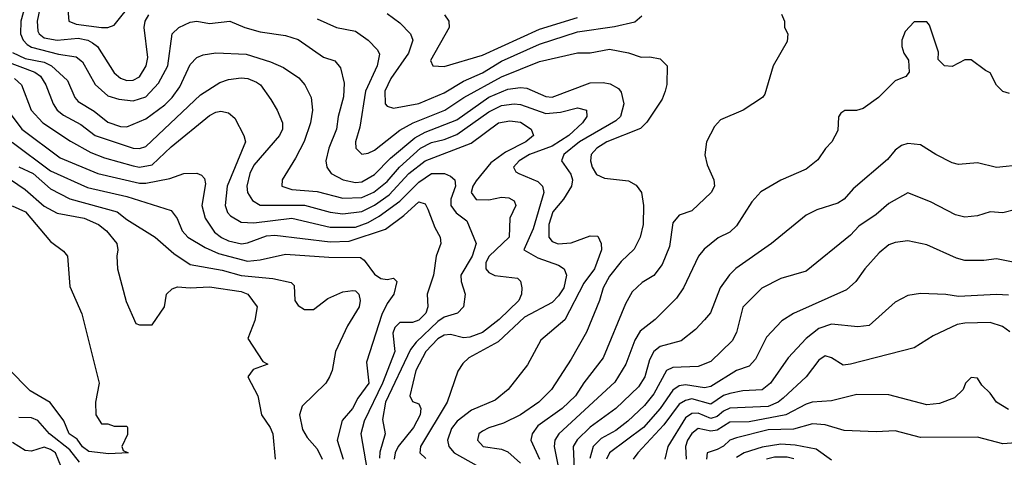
# Model space of a CAD drawing. Header units: inches. Extents: x 1793389 to 1900389, y 320802 to 470796.
# Tile 467 of 656: x 1843972 to 1847074, y 456956 to 458335. Entities that reach past the tile are written whole.
import ezdxf

# ---------------------------------------------------------------- set-up
doc = ezdxf.new("R2010")
doc.units = ezdxf.units.IN
doc.header["$MEASUREMENT"] = 0
doc.layers.add('B8445', color=7, linetype='Continuous')

msp = doc.modelspace()

# ---------------------------------------------------------------- linework, layer by layer
at = {"layer": 'B8445', "color": 2}
for points, elevation in [([(1844014.6, 458470), (1843976, 458330), (1843974.9, 458290), (1843983.7, 458270), (1843996.4, 458256.4), (1844010, 458248.1), (1844094.2, 458225.9), (1844150, 458218.4), (1844170, 458202), (1844210, 458130.6), (1844250, 458094.9), (1844284.7, 458084.7), (1844330, 458079.5), (1844370, 458092.4), (1844410, 458135.5), (1844438.9, 458190), (1844452.7, 458290), (1844474, 458310), (1844510, 458327.7), (1844530, 458330.4), (1844570, 458323), (1844634, 458330), (1844682, 458310), (1844730, 458297.1), (1844810, 458284.9), (1844850, 458272.7), (1844930, 458217.3), (1844964.9, 458204.9), (1844983, 458183), (1844994.6, 458134.6), (1844992.4, 458092.4), (1844975.5, 458030), (1844970.4, 457990), (1844946.7, 457930), (1844937.1, 457890), (1844940.5, 457870), (1844954, 457850), (1844991, 457830), (1845030, 457822.3), (1845050, 457823.6), (1845090, 457847.2), (1845140.8, 457899.2), (1845217.1, 457962.9), (1845250, 457980.7), (1845350, 458019.6), (1845450, 458091.2), (1845510, 458116.1), (1845550, 458121.7), (1845570, 458119.5), (1845630, 458092.7), (1845650, 458090.4), (1845770, 458136.4), (1845810, 458137.1), (1845832.4, 458132.4), (1845858.3, 458118.3), (1845866.9, 458106.9), (1845875.8, 458070), (1845865.3, 458030), (1845850, 458015.8), (1845735.8, 457950), (1845686.7, 457910), (1845679.1, 457890), (1845708.7, 457848.7), (1845713.7, 457830), (1845710.3, 457810), (1845685.7, 457770), (1845652, 457730), (1845639, 457690), (1845639.3, 457650), (1845650, 457636.3), (1845668.9, 457628.9), (1845710, 457632.4), (1845770, 457654), (1845793.4, 457653.4), (1845804, 457630), (1845804.9, 457610), (1845783.1, 457550), (1845750, 457504.5), (1845690.2, 457389.8), (1845614.6, 457325.4), (1845572.5, 457247.5), (1845510.8, 457170), (1845470, 457136), (1845395.8, 457104.2), (1845350.5, 457070), (1845332.8, 457047.2), (1845320.4, 457010), (1845324.4, 456990), (1845341.6, 456970), (1845410, 456931.7)], 346), ([(1844118.4, 458430), (1844127.7, 458330), (1844150, 458321.1), (1844230, 458310.4), (1844250, 458310.4), (1844270, 458317.3), (1844330, 458392)], 354), ([(1844036, 458370), (1844027.7, 458330), (1844030, 458298.8), (1844034, 458290), (1844050, 458277.4), (1844090, 458270.3), (1844157.1, 458277.1), (1844187.3, 458270), (1844201.8, 458261.8), (1844218, 458250), (1844270, 458168), (1844290, 458150.4), (1844310, 458143.7), (1844330, 458144.2), (1844350, 458154.9), (1844371.3, 458190), (1844375.6, 458215.6), (1844364.2, 458310), (1844367.6, 458330), (1844379.5, 458350)], 350), ([(1844910, 458338), (1844970, 458310.6), (1845030, 458299.1), (1845070.4, 458270.4), (1845099.8, 458239.8), (1845106.4, 458226.4), (1845098.4, 458190), (1845061.7, 458110), (1845043.6, 457996.4), (1845030.7, 457950), (1845031, 457930), (1845050, 457911), (1845070, 457914), (1845090, 457923.8), (1845170, 457987.2), (1845212, 458010), (1845312, 458050), (1845371.8, 458090), (1845490, 458154.9), (1845610, 458203.7), (1845730, 458230.4), (1845770, 458230.4), (1845830, 458241.6), (1845890, 458230.4), (1845930, 458217.3), (1845958, 458218), (1845990, 458211.3), (1846012, 458190), (1846011.1, 458131.1), (1846006, 458110), (1845995.9, 458084.1), (1845948.3, 458011.7), (1845928.3, 457991.7), (1845822, 457950), (1845790.5, 457930), (1845773, 457910), (1845770.5, 457890), (1845775.5, 457870), (1845790, 457846.8), (1845815.2, 457835.2), (1845890, 457826.8), (1845914, 457814), (1845931.3, 457790), (1845938, 457750), (1845936, 457690), (1845926.8, 457650), (1845908.3, 457611.7), (1845867, 457573), (1845830, 457526.6), (1845810.4, 457490), (1845799.3, 457450), (1845758, 457350), (1845710, 457265.2), (1845648, 457170), (1845608, 457130), (1845550, 457089.6), (1845496.7, 457063.3), (1845450, 457049.4), (1845430, 457038), (1845418.8, 457030), (1845414.8, 457010), (1845432, 456990), (1845490, 456981.6), (1845510, 456973.4), (1845550, 456938)], 350), ([(1845130, 458354.9), (1845170, 458324.9), (1845204, 458290), (1845210.4, 458270.4), (1845197, 458230), (1845141.3, 458150), (1845123.1, 458110), (1845124, 458070), (1845130, 458062.8), (1845150, 458056.3), (1845230, 458070.4), (1845310, 458104.6), (1845370, 458141.7), (1845430, 458167.6), (1845490, 458204), (1845610, 458257.8), (1845730, 458296.5), (1845846.7, 458313.3), (1845910, 458328), (1845932.6, 458347.4)], 354), ([(1845310.7, 458350), (1845324, 458330), (1845324.9, 458310), (1845266.8, 458206.8), (1845274, 458190), (1845310, 458187.3), (1845430, 458223.1), (1845610, 458305.5), (1845730, 458341.8)], 358), ([(1846372.7, 458352.7), (1846382, 458330), (1846382, 458310), (1846392, 458290), (1846390, 458266), (1846346, 458190), (1846319.8, 458100.2), (1846312, 458090), (1846252, 458050), (1846180.5, 458019.5), (1846161.4, 457998.6), (1846136, 457950), (1846131.1, 457908.9), (1846138, 457878), (1846158.8, 457830), (1846161, 457810), (1846151, 457790), (1846090, 457733.2), (1846050, 457719), (1846030, 457695.3), (1846019.2, 457620.8), (1845996.2, 457563.8), (1845970, 457529.3), (1845933.2, 457506.8), (1845902, 457478), (1845880.7, 457439.3), (1845810.3, 457269.7), (1845749.1, 457190.9), (1845723.8, 457150), (1845681.6, 457110), (1845605.2, 457054.8), (1845586.4, 457030), (1845582.4, 457010), (1845610.2, 456950.2)], 354), ([(1847090, 458102), (1847069.1, 458109.1), (1847049.1, 458129.1), (1847030, 458168), (1847014.6, 458174.6), (1846970, 458208), (1846950, 458208), (1846910, 458188), (1846886, 458190), (1846866, 458210), (1846867.3, 458232.7), (1846838, 458318), (1846830, 458328), (1846790, 458328), (1846762, 458298), (1846751.3, 458270), (1846751.3, 458250), (1846758, 458230), (1846772.7, 458207.3), (1846774, 458170), (1846763.6, 458156.4), (1846730, 458142), (1846678, 458090), (1846630, 458055.3), (1846608.9, 458048.9), (1846571.6, 458048.4), (1846559.6, 458040.4), (1846551.6, 458028.4), (1846550, 457986), (1846531.3, 457950), (1846510.7, 457929.3), (1846486.4, 457893.6), (1846450, 457864), (1846370.6, 457829.4), (1846307.5, 457792.5), (1846278.5, 457761.5), (1846230, 457685.2), (1846210, 457666), (1846172.8, 457647.2), (1846128.3, 457611.7), (1846110.5, 457589.5), (1846064, 457490), (1846042, 457458), (1845974.8, 457390), (1845926.6, 457353.4), (1845910, 457325.2), (1845882.4, 457250), (1845847.5, 457192.5), (1845670.4, 457030), (1845658.4, 457010), (1845656.5, 456990), (1845675.8, 456890)], 358), ([(1843950, 458231.7), (1843990, 458213), (1844050, 458201.2), (1844072.4, 458190), (1844123.4, 458143.4), (1844146.4, 458090), (1844157, 458077), (1844206.9, 458046.9), (1844250, 458012), (1844290, 457998.9), (1844310, 457997), (1844370, 458023.1), (1844430, 458066.7), (1844453.3, 458090), (1844476.6, 458123.4), (1844510, 458194), (1844530, 458215.5), (1844550, 458223.8), (1844590, 458230.4), (1844686.2, 458226.2), (1844762.3, 458202.3), (1844803.9, 458183.9), (1844852.3, 458152.3), (1844870.8, 458130), (1844890.7, 458090), (1844894.4, 458050), (1844888.5, 458010), (1844868.7, 457951.3), (1844841.7, 457898.3), (1844798.8, 457830), (1844798, 457810), (1844830, 457800.4), (1844910, 457793.4), (1844990, 457773.1), (1845050, 457774.9), (1845088.3, 457791.7), (1845130, 457824.9), (1845169.2, 457870.8), (1845235.1, 457930), (1845270, 457947.8), (1845310, 457957.3), (1845350, 457973.6), (1845450, 458044.7), (1845490, 458064.4), (1845530, 458070.3), (1845550, 458067.9), (1845630, 458039.6), (1845676.6, 458043.4), (1845730, 458057.1), (1845758, 458050), (1845758.8, 458030), (1845744.9, 458010), (1845702, 457970), (1845650, 457936.1), (1845578, 457910), (1845546, 457890), (1845528, 457870), (1845535.5, 457855.5), (1845544.7, 457850), (1845605.1, 457825.1), (1845619.1, 457810), (1845623.8, 457790), (1845590, 457676), (1845561, 457610), (1845604.8, 457584.8), (1845670, 457561.6), (1845687.3, 457550), (1845694.9, 457530), (1845686.4, 457490), (1845670, 457464.5), (1845650, 457444.2), (1845562.8, 457397.2), (1845479.9, 457320.1), (1845386.8, 457270), (1845368.3, 457251.7), (1845352.8, 457227.2), (1845319.5, 457130), (1845234.9, 456990), (1845233.4, 456970), (1845251.9, 456951.9)], 342), ([(1843925.5, 458205.5), (1844020.5, 458170), (1844037.5, 458157.5), (1844055.3, 458130), (1844078.4, 458070), (1844090.4, 458050), (1844110, 458034), (1844164.8, 458004.8), (1844210.7, 457970), (1844330, 457930.4), (1844350, 457928.7), (1844370, 457935.5), (1844542, 458098), (1844602.7, 458137.3), (1844630, 458146.7), (1844670, 458152.2), (1844691.3, 458150), (1844718.3, 458138.3), (1844730.6, 458130), (1844763.4, 458083.4), (1844784, 458050), (1844800.7, 458010), (1844800.5, 457990), (1844790.5, 457970), (1844710, 457877), (1844697, 457850), (1844688.5, 457810), (1844690.4, 457790), (1844705.5, 457765.5), (1844730.3, 457750.3), (1844870, 457750.2), (1844950, 457729), (1844990, 457723.2), (1845050, 457730.2), (1845090, 457750.2), (1845136.5, 457783.5), (1845198.3, 457850), (1845250, 457890.3), (1845394.2, 457945.9), (1845481.2, 458010), (1845516.7, 458016.7), (1845550, 458012), (1845584, 457990), (1845590.8, 457970), (1845567.3, 457950), (1845502.7, 457917.3), (1845456.4, 457883.6), (1845410, 457827), (1845399.5, 457810), (1845394.4, 457790), (1845410, 457768.5), (1845450, 457767.2), (1845490, 457775.8), (1845513.7, 457773.7), (1845530, 457764.7), (1845535.5, 457750), (1845516.5, 457710), (1845514.9, 457650), (1845451.7, 457590), (1845441.1, 457570), (1845440.4, 457550), (1845450, 457538), (1845468.9, 457528.9), (1845540.7, 457520.7), (1845550.6, 457510.6), (1845554, 457490), (1845553.4, 457470), (1845544.9, 457450), (1845482.4, 457390), (1845430, 457349.7), (1845390, 457335.1), (1845370, 457332.8), (1845330, 457343), (1845310, 457341.3), (1845290, 457329.7), (1845251.8, 457290), (1845220.3, 457230), (1845201, 457150), (1845210, 457132), (1845230, 457124.7), (1845236.3, 457110), (1845234, 457090), (1845213.4, 457050), (1845164.6, 456990), (1845154.9, 456970), (1845152, 456950)], 338), ([(1843956.3, 458150), (1843978, 458130), (1844008.5, 458050), (1844045.5, 458010), (1844132.7, 457952.7), (1844196.9, 457916.9), (1844239.4, 457899.4), (1844330, 457874.3), (1844350, 457870.3), (1844390, 457877.4), (1844450, 457934), (1844570, 458033.4), (1844590, 458044), (1844606.4, 458046.4), (1844630, 458041), (1844650, 458024.7), (1844678.8, 457970), (1844684, 457950), (1844626.3, 457810), (1844619.5, 457750), (1844627.6, 457727.6), (1844636.7, 457716.7), (1844670, 457697.1), (1844710, 457694.6), (1844830, 457709.1), (1844950, 457681.3), (1845030, 457681.2), (1845070, 457695.5), (1845104.4, 457715.6), (1845170, 457762.8), (1845230, 457823.1), (1845270, 457850.3), (1845310.2, 457850.2), (1845330, 457841.6), (1845343, 457830), (1845345.3, 457810), (1845330.3, 457770), (1845330.3, 457750), (1845346.9, 457726.9), (1845380.7, 457700.7), (1845410.5, 457630), (1845397.4, 457590), (1845362.4, 457530), (1845363, 457510), (1845375.5, 457470), (1845370.7, 457430), (1845351.3, 457410), (1845310, 457397.4), (1845290, 457384.4), (1845220.9, 457319.1), (1845204, 457296), (1845125.2, 457130), (1845114.9, 457074.9), (1845123.8, 457030), (1845107.3, 456972.7), (1845106.2, 456953.8)], 334), ([(1843930, 458056.3), (1843979.5, 457990), (1844100.2, 457900.2), (1844218.8, 457850), (1844350, 457819.6), (1844370, 457819.6), (1844445.4, 457834.6), (1844490, 457850.8), (1844530, 457851.3), (1844545.4, 457845.4), (1844554.8, 457834.8), (1844557.3, 457817.3), (1844546, 457750), (1844556.4, 457710), (1844586, 457666), (1844608.2, 457648.2), (1844630, 457638.3), (1844670.9, 457629.1), (1844690, 457631.7), (1844750, 457654.3), (1844776.5, 457656.5), (1844950, 457635.3), (1845010, 457636.9), (1845125.3, 457674.7), (1845182.4, 457717.6), (1845230, 457761.6), (1845250, 457754.8), (1845258.3, 457738.3), (1845280.3, 457680.3), (1845297.3, 457650), (1845298.8, 457630), (1845284, 457590), (1845275.8, 457530), (1845256.5, 457470), (1845258.4, 457430), (1845252.2, 457410), (1845230, 457388), (1845210, 457381.3), (1845170, 457380.5), (1845154.4, 457365.6), (1845147.7, 457347.7), (1845154.3, 457290), (1845115.6, 457190), (1845057.7, 457070), (1845047.2, 457030), (1845071.7, 456890)], 330), ([(1843948.6, 457948.6), (1844070, 457859), (1844186.1, 457806.1), (1844310, 457777.8), (1844450, 457733.4), (1844468.5, 457708.5), (1844483.8, 457670), (1844502, 457650), (1844557, 457617), (1844598.4, 457598.4), (1844690, 457574.6), (1844730, 457578.7), (1844810, 457596.5), (1844946.4, 457586.4), (1845045.8, 457585.8), (1845057.3, 457577.3), (1845090, 457532.7), (1845110, 457519.3), (1845130, 457516.3), (1845150, 457521), (1845161, 457510), (1845150.6, 457470), (1845130, 457441.2), (1845113.4, 457406.6), (1845064.6, 457255.4), (1845072.7, 457190), (1845037.6, 457142.4), (1845020.5, 457110), (1844988.4, 457071.6), (1844972.4, 457010), (1844991.6, 456950)], 326), ([(1847130, 457877.2), (1847050, 457869.2), (1846990, 457884), (1846930, 457879), (1846910, 457884), (1846858, 457910), (1846810, 457941.2), (1846770, 457945.2), (1846750, 457939), (1846730, 457924), (1846705.8, 457894.2), (1846598, 457802), (1846570, 457769.2), (1846550, 457757.2), (1846484.1, 457735.9), (1846450, 457719.3), (1846341, 457630), (1846228.7, 457551.3), (1846208.7, 457531.3), (1846179.1, 457490), (1846148.3, 457411.7), (1846130, 457389.2), (1846101.1, 457358.9), (1846056.4, 457323.6), (1845990, 457305.6), (1845970.5, 457290), (1845956.3, 457263.7), (1845942, 457210), (1845921.6, 457178.4), (1845850, 457109.6), (1845769.3, 457050.7), (1845728.5, 457011.5), (1845716.5, 456990), (1845722.4, 456850)], 362), ([(1843876.1, 457876.1), (1843990, 457799.5), (1844050, 457747.2), (1844090, 457725.7), (1844176, 457710), (1844221, 457690), (1844246, 457670), (1844278, 457630), (1844282, 457610), (1844278, 457590), (1844281, 457550), (1844307.5, 457447.5), (1844338, 457378), (1844350, 457374), (1844390, 457374), (1844428.7, 457430), (1844435.3, 457470), (1844452.9, 457487.1), (1844470, 457493.4), (1844510, 457490.3), (1844570, 457493.4), (1844670, 457478.4), (1844690.7, 457470), (1844721, 457430), (1844713.2, 457386.8), (1844691.3, 457330), (1844738, 457258), (1844754, 457250), (1844707.5, 457232.5), (1844691.3, 457210), (1844722.8, 457150), (1844734, 457090), (1844762, 457050), (1844770.4, 457030), (1844777.3, 456950)], 318), ([(1843970, 457871.7), (1844014.9, 457850), (1844070, 457802), (1844130.2, 457770.2), (1844279.1, 457730), (1844310, 457704.9), (1844398.8, 457650), (1844458.5, 457598.6), (1844510, 457563.8), (1844610, 457546.3), (1844670, 457529.2), (1844770, 457519.3), (1844827.3, 457507.3), (1844837.3, 457497.3), (1844839.5, 457450), (1844850, 457434.9), (1844870, 457422), (1844897.7, 457422.3), (1844943.3, 457456.7), (1844990, 457478), (1845022, 457482), (1845030, 457480.7), (1845040.7, 457470), (1845045.5, 457450), (1845042, 457430), (1845004.9, 457370), (1844967.3, 457290), (1844957.3, 457230), (1844948, 457210), (1844937.1, 457190), (1844862.8, 457117.2), (1844853.4, 457090), (1844863.4, 457043.4), (1844878.3, 457018.3), (1844910, 456982.8), (1844924.9, 456950)], 322), ([(1847110, 457737.2), (1847070, 457726), (1847030, 457729.3), (1846990, 457717.2), (1846950, 457712.7), (1846920.1, 457720.1), (1846841.5, 457761.5), (1846770, 457789), (1846710, 457756), (1846670, 457720.9), (1846615.6, 457684.4), (1846590, 457656), (1846450, 457542.7), (1846370, 457519.3), (1846310.5, 457489.5), (1846250.4, 457429.6), (1846230.4, 457349.6), (1846217.3, 457322.7), (1846150, 457258), (1846110, 457242.4), (1846030, 457238.7), (1846010, 457229.6), (1845970, 457156.2), (1845940.4, 457119.6), (1845888.4, 457070), (1845850, 457041.1), (1845804.2, 457015.8), (1845778.7, 456990), (1845768, 456952)], 366), ([(1843948.8, 457748.8), (1843990.4, 457730), (1844070, 457636), (1844110, 457606), (1844122.8, 457590), (1844130, 457494), (1844168.3, 457408.3), (1844222.8, 457190), (1844211.3, 457130), (1844212, 457090), (1844230, 457062), (1844250, 457062), (1844270, 457054), (1844310, 457054), (1844312, 457050), (1844311.6, 457028.4), (1844294, 456990), (1844298, 456978), (1844314, 456970), (1844253.2, 456966.8), (1844190, 456974), (1844170, 456989.6), (1844153, 457013), (1844127.8, 457030), (1844111.5, 457071.5), (1844068.4, 457128.4), (1844005.9, 457165.9), (1843936.2, 457236.2)], 314), ([(1847190, 457552.7), (1847050, 457581.2), (1847010, 457576), (1846950, 457576), (1846923.3, 457583.3), (1846830, 457625.2), (1846770, 457638), (1846730, 457633.2), (1846710, 457625.2), (1846679.9, 457600.1), (1846634.8, 457550), (1846606.8, 457510), (1846576.7, 457483.3), (1846410, 457409.5), (1846373.8, 457386.2), (1846325.1, 457334.9), (1846290, 457265.2), (1846270, 457243.7), (1846230, 457229.6), (1846150, 457179.7), (1846130, 457174.7), (1846070, 457184.7), (1846050, 457181.1), (1846030, 457167.8), (1845990, 457109.7), (1845938, 457050), (1845830.4, 456970), (1845821.1, 456950)], 370), ([(1847087.5, 457467.5), (1847050, 457469.6), (1846930, 457462.9), (1846890, 457469.5), (1846810, 457472.7), (1846770, 457466), (1846730, 457445.2), (1846648.1, 457371.9), (1846613.2, 457366.8), (1846530, 457375.6), (1846490, 457361.6), (1846450.5, 457330), (1846393.4, 457270), (1846338, 457190), (1846311.5, 457168.5), (1846250, 457165.4), (1846210, 457157.7), (1846190, 457151), (1846150, 457123.9), (1846090, 457140.3), (1846070, 457135.6), (1846050, 457123.5), (1846001.4, 457058.6), (1845919.3, 456970), (1845905.5, 456950)], 374), ([(1847091.2, 457351.2), (1847068.2, 457368.2), (1847030, 457380.5), (1846950, 457378.7), (1846925.7, 457374.3), (1846850, 457339), (1846790, 457301.2), (1846590, 457249.4), (1846566.8, 457246.8), (1846530, 457269.2), (1846510, 457276), (1846490, 457262.7), (1846450.3, 457209.7), (1846377.3, 457142.7), (1846361.6, 457130), (1846330, 457116.1), (1846210, 457110.9), (1846190, 457101.5), (1846170, 457084.5), (1846150, 457078.8), (1846110, 457095.3), (1846090, 457093.7), (1846070, 457080.5), (1846013.7, 456990), (1846004.4, 456950)], 378), ([(1847087.2, 457107.2), (1847049.4, 457129.4), (1847030, 457158), (1847003.1, 457183.1), (1846990, 457206), (1846970, 457208), (1846952, 457190), (1846944.7, 457170), (1846916.8, 457143.2), (1846870, 457125.2), (1846830, 457121.2), (1846710, 457152.7), (1846610, 457154.5), (1846530, 457134), (1846469.4, 457129.4), (1846450, 457123.6), (1846386, 457090), (1846270, 457067.8), (1846210, 457067.2), (1846170, 457041.5), (1846150, 457038.2), (1846110, 457046.6), (1846090, 457031.5), (1846076.5, 457010), (1846070.3, 456990), (1846071.6, 456950)], 382), ([(1844160.7, 456940.7), (1844130, 456979.2), (1844066, 457030), (1844030, 457071.8), (1844010, 457080.7), (1843970, 457082)], 318), ([(1847150, 457005.1), (1847070, 456998.9), (1846990, 457019.7), (1846810, 457018.9), (1846730, 457039.2), (1846670, 457036.3), (1846570, 457040.9), (1846510, 457058.5), (1846470, 457062), (1846410, 457045.1), (1846330, 457042.7), (1846230, 457017.7), (1846210, 457009.7), (1846190, 456991.2), (1846170, 456980.7), (1846138, 456970), (1846136.3, 456950)], 386), ([(1844104.2, 456924.2), (1844085.6, 456970), (1844070, 456981.1), (1844050, 456988), (1844010, 456975.1), (1843990, 456977.4), (1843950, 457003.1)], 322), ([(1846530, 456947.3), (1846482, 456982), (1846414.8, 456994.7), (1846370, 456997.6), (1846311.8, 456988.2), (1846254.8, 456970), (1846230, 456955.6)], 390), ([(1846411.4, 456951.4), (1846390, 456956.8), (1846350, 456956.8), (1846325.5, 456950)], 394)]:
    msp.add_lwpolyline(points, dxfattribs=dict(at, elevation=elevation))

doc.saveas('drawing.dxf')
